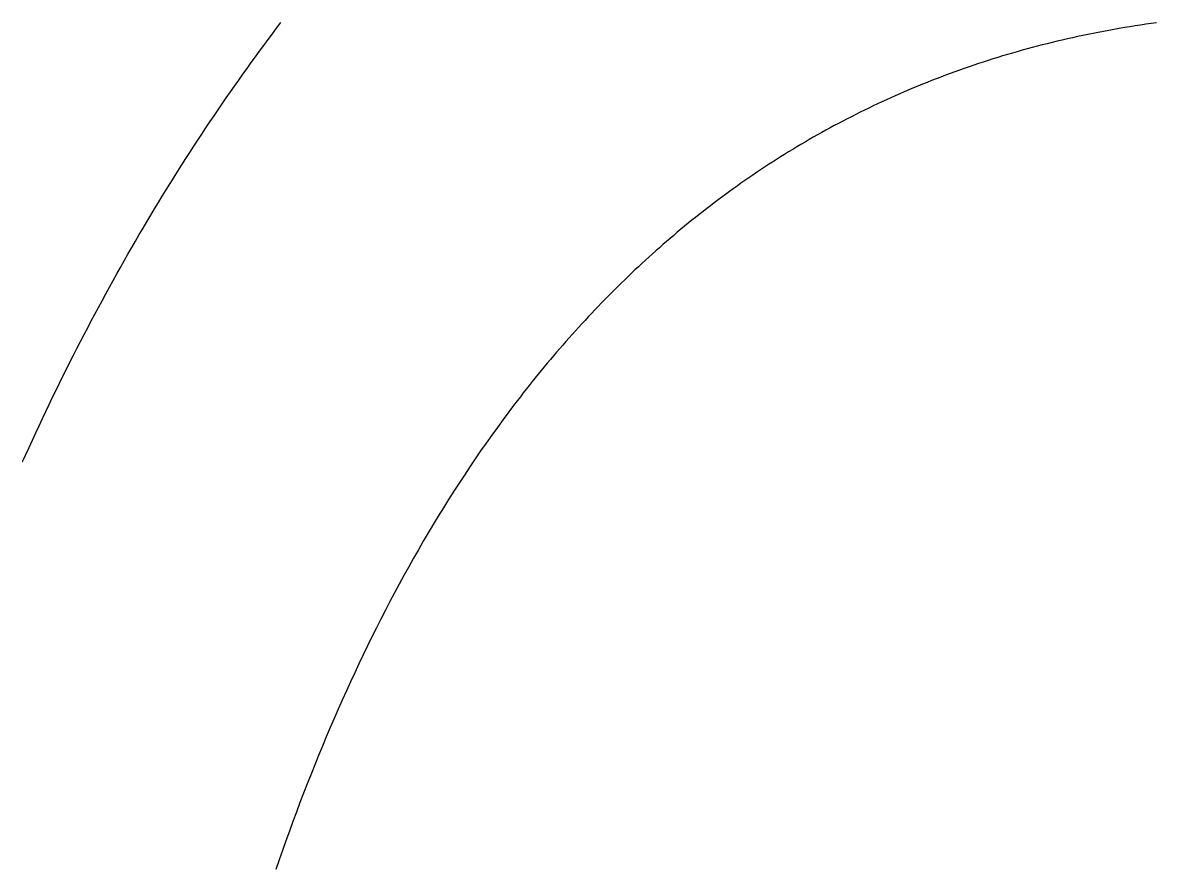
# Model space of a CAD drawing. Extents: x -7.3 to 34, y 0 to 22.
# Drawn here: x 32.97032 to 33.01596, y 3.82375 to 3.8578 of the extents above; entities that cross this region are included whole.
import ezdxf

# ---------------------------------------------------------------- set-up
doc = ezdxf.new("R2010")
doc.units = 0
doc.layers.add('SH_Data', color=7, linetype='Continuous')

msp = doc.modelspace()

# ---------------------------------------------------------------- linework, layer by layer
at = {"layer": 'SH_Data'}
for p, q in [((32.980373, 3.857349), (32.980545, 3.857577)), ((32.980545, 3.857577), (32.980717, 3.857804)), ((33.01425, 3.85753), (33.014039, 3.857492)), ((33.014462, 3.857568), (33.01425, 3.85753)), ((33.014675, 3.857604), (33.014462, 3.857568)), ((33.014888, 3.857639), (33.014675, 3.857604)), ((33.015102, 3.857674), (33.014888, 3.857639)), ((33.015317, 3.857707), (33.015102, 3.857674)), ((33.015532, 3.857739), (33.015317, 3.857707)), ((33.015749, 3.85777), (33.015532, 3.857739)), ((33.015966, 3.8578), (33.015749, 3.85777)), ((32.980031, 3.856889), (32.980202, 3.857119)), ((32.980202, 3.857119), (32.980373, 3.857349)), ((33.011967, 3.857055), (33.011764, 3.857005)), ((33.012171, 3.857103), (33.011967, 3.857055)), ((33.012376, 3.85715), (33.012171, 3.857103)), ((33.012581, 3.857196), (33.012376, 3.85715)), ((33.012787, 3.857241), (33.012581, 3.857196)), ((33.012994, 3.857286), (33.012787, 3.857241)), ((33.013202, 3.857329), (33.012994, 3.857286)), ((33.01341, 3.857371), (33.013202, 3.857329)), ((33.013619, 3.857413), (33.01341, 3.857371)), ((33.013829, 3.857453), (33.013619, 3.857413)), ((33.014039, 3.857492), (33.013829, 3.857453)), ((32.979691, 3.856426), (32.979861, 3.856658)), ((32.979861, 3.856658), (32.980031, 3.856889)), ((33.010362, 3.856634), (33.010164, 3.856578)), ((33.01056, 3.85669), (33.010362, 3.856634)), ((33.010759, 3.856745), (33.01056, 3.85669)), ((33.010958, 3.856799), (33.010759, 3.856745)), ((33.011159, 3.856852), (33.010958, 3.856799)), ((33.01136, 3.856904), (33.011159, 3.856852)), ((33.011562, 3.856955), (33.01136, 3.856904)), ((33.011764, 3.857005), (33.011562, 3.856955)), ((32.979353, 3.855958), (32.979522, 3.856193)), ((32.979522, 3.856193), (32.979691, 3.856426)), ((33.008801, 3.856154), (33.008609, 3.85609)), ((33.008993, 3.856217), (33.008801, 3.856154)), ((33.009187, 3.85628), (33.008993, 3.856217)), ((33.009381, 3.856341), (33.009187, 3.85628)), ((33.009576, 3.856402), (33.009381, 3.856341)), ((33.009771, 3.856461), (33.009576, 3.856402)), ((33.009967, 3.85652), (33.009771, 3.856461)), ((33.010164, 3.856578), (33.009967, 3.85652)), ((32.979018, 3.855487), (32.979185, 3.855723)), ((32.979185, 3.855723), (32.979353, 3.855958)), ((33.007472, 3.855685), (33.007284, 3.855614)), ((33.007659, 3.855755), (33.007472, 3.855685)), ((33.007848, 3.855823), (33.007659, 3.855755)), ((33.008037, 3.855891), (33.007848, 3.855823)), ((33.008227, 3.855958), (33.008037, 3.855891)), ((33.008418, 3.856024), (33.008227, 3.855958)), ((33.008609, 3.85609), (33.008418, 3.856024)), ((32.978684, 3.855012), (32.978851, 3.85525)), ((32.978851, 3.85525), (32.979018, 3.855487)), ((33.006359, 3.855248), (33.006176, 3.855172)), ((33.006543, 3.855323), (33.006359, 3.855248)), ((33.006727, 3.855397), (33.006543, 3.855323)), ((33.006912, 3.85547), (33.006727, 3.855397)), ((33.007098, 3.855543), (33.006912, 3.85547)), ((33.007284, 3.855614), (33.007098, 3.855543)), ((32.978353, 3.854533), (32.978518, 3.854773)), ((32.978518, 3.854773), (32.978684, 3.855012)), ((33.005271, 3.854779), (33.005092, 3.854698)), ((33.00545, 3.854859), (33.005271, 3.854779)), ((33.005631, 3.854939), (33.00545, 3.854859)), ((33.005812, 3.855017), (33.005631, 3.854939)), ((33.005993, 3.855095), (33.005812, 3.855017)), ((33.006176, 3.855172), (33.005993, 3.855095)), ((32.978189, 3.854292), (32.978353, 3.854533)), ((33.004382, 3.854364), (33.004206, 3.854279)), ((33.004559, 3.854449), (33.004382, 3.854364)), ((33.004736, 3.854533), (33.004559, 3.854449)), ((33.004913, 3.854616), (33.004736, 3.854533)), ((33.005092, 3.854698), (33.004913, 3.854616)), ((32.977861, 3.853807), (32.978025, 3.85405)), ((32.978025, 3.85405), (32.978189, 3.854292)), ((33.00351, 3.853929), (33.003338, 3.853839)), ((33.003683, 3.854017), (33.00351, 3.853929)), ((33.003857, 3.854105), (33.003683, 3.854017)), ((33.004031, 3.854193), (33.003857, 3.854105)), ((33.004206, 3.854279), (33.004031, 3.854193)), ((32.977536, 3.853319), (32.977698, 3.853564)), ((32.977698, 3.853564), (32.977861, 3.853807)), ((33.002655, 3.853472), (33.002486, 3.853378)), ((33.002825, 3.853565), (33.002655, 3.853472)), ((33.002995, 3.853657), (33.002825, 3.853565)), ((33.003166, 3.853748), (33.002995, 3.853657)), ((33.003338, 3.853839), (33.003166, 3.853748)), ((32.977213, 3.852826), (32.977374, 3.853073)), ((32.977374, 3.853073), (32.977536, 3.853319)), ((33.001816, 3.852995), (33.00165, 3.852897)), ((33.001982, 3.853092), (33.001816, 3.852995)), ((33.002149, 3.853188), (33.001982, 3.853092)), ((33.002317, 3.853284), (33.002149, 3.853188)), ((33.002486, 3.853378), (33.002317, 3.853284)), ((32.976892, 3.85233), (32.977052, 3.852578)), ((32.977052, 3.852578), (32.977213, 3.852826)), ((33.000993, 3.852498), (33.00083, 3.852396)), ((33.001156, 3.852599), (33.000993, 3.852498)), ((33.00132, 3.852699), (33.001156, 3.852599)), ((33.001485, 3.852799), (33.00132, 3.852699)), ((33.00165, 3.852897), (33.001485, 3.852799)), ((32.976574, 3.851829), (32.976733, 3.85208)), ((32.976733, 3.85208), (32.976892, 3.85233)), ((33.000346, 3.852086), (33.000186, 3.851981)), ((33.000507, 3.85219), (33.000346, 3.852086)), ((33.000668, 3.852294), (33.000507, 3.85219)), ((33.00083, 3.852396), (33.000668, 3.852294)), ((32.976258, 3.851325), (32.976415, 3.851577)), ((32.976415, 3.851577), (32.976574, 3.851829)), ((32.999709, 3.851662), (32.999551, 3.851554)), ((32.999867, 3.851769), (32.999709, 3.851662)), ((33.000026, 3.851876), (32.999867, 3.851769)), ((33.000186, 3.851981), (33.000026, 3.851876)), ((32.976101, 3.851071), (32.976258, 3.851325)), ((32.999082, 3.851226), (32.998927, 3.851115)), ((32.999238, 3.851336), (32.999082, 3.851226)), ((32.999394, 3.851445), (32.999238, 3.851336)), ((32.999551, 3.851554), (32.999394, 3.851445)), ((32.975788, 3.850561), (32.975944, 3.850816)), ((32.975944, 3.850816), (32.976101, 3.851071)), ((32.998466, 3.850777), (32.998313, 3.850663)), ((32.998619, 3.85089), (32.998466, 3.850777)), ((32.998773, 3.851003), (32.998619, 3.85089)), ((32.998927, 3.851115), (32.998773, 3.851003)), ((32.975478, 3.850047), (32.975633, 3.850304)), ((32.975633, 3.850304), (32.975788, 3.850561)), ((32.997859, 3.850317), (32.997709, 3.8502)), ((32.998009, 3.850433), (32.997859, 3.850317)), ((32.998161, 3.850549), (32.998009, 3.850433)), ((32.998313, 3.850663), (32.998161, 3.850549)), ((32.97517, 3.849529), (32.975324, 3.849788)), ((32.975324, 3.849788), (32.975478, 3.850047)), ((32.997262, 3.849845), (32.997114, 3.849725)), ((32.99741, 3.849964), (32.997262, 3.849845)), ((32.997559, 3.850083), (32.99741, 3.849964)), ((32.997709, 3.8502), (32.997559, 3.850083)), ((32.975017, 3.849268), (32.97517, 3.849529)), ((32.996674, 3.849362), (32.996529, 3.849239)), ((32.99682, 3.849484), (32.996674, 3.849362)), ((32.996967, 3.849605), (32.99682, 3.849484)), ((32.997114, 3.849725), (32.996967, 3.849605)), ((32.974713, 3.848744), (32.974865, 3.849007)), ((32.974865, 3.849007), (32.975017, 3.849268)), ((32.996097, 3.848867), (32.995954, 3.848742)), ((32.99624, 3.848992), (32.996097, 3.848867)), ((32.996384, 3.849116), (32.99624, 3.848992)), ((32.996529, 3.849239), (32.996384, 3.849116)), ((32.974411, 3.848216), (32.974562, 3.848481)), ((32.974562, 3.848481), (32.974713, 3.848744)), ((32.99567, 3.848489), (32.995529, 3.848362)), ((32.995812, 3.848616), (32.99567, 3.848489)), ((32.995954, 3.848742), (32.995812, 3.848616)), ((32.974112, 3.847684), (32.974261, 3.847951)), ((32.974261, 3.847951), (32.974411, 3.848216)), ((32.995109, 3.847976), (32.99497, 3.847846)), ((32.995248, 3.848105), (32.995109, 3.847976)), ((32.995388, 3.848234), (32.995248, 3.848105)), ((32.995529, 3.848362), (32.995388, 3.848234)), ((32.973963, 3.847417), (32.974112, 3.847684)), ((32.994694, 3.847584), (32.994557, 3.847451)), ((32.994832, 3.847715), (32.994694, 3.847584)), ((32.99497, 3.847846), (32.994832, 3.847715)), ((32.973667, 3.846879), (32.973815, 3.847148)), ((32.973815, 3.847148), (32.973963, 3.847417)), ((32.99415, 3.847051), (32.994015, 3.846917)), ((32.994285, 3.847185), (32.99415, 3.847051)), ((32.994421, 3.847319), (32.994285, 3.847185)), ((32.994557, 3.847451), (32.994421, 3.847319)), ((32.973374, 3.846337), (32.973521, 3.846609)), ((32.973521, 3.846609), (32.973667, 3.846879)), ((32.993748, 3.846645), (32.993615, 3.846509)), ((32.993881, 3.846781), (32.993748, 3.846645)), ((32.994015, 3.846917), (32.993881, 3.846781)), ((32.973228, 3.846065), (32.973374, 3.846337)), ((32.993351, 3.846234), (32.993219, 3.846095)), ((32.993482, 3.846372), (32.993351, 3.846234)), ((32.993615, 3.846509), (32.993482, 3.846372)), ((32.972939, 3.845517), (32.973083, 3.845792)), ((32.973083, 3.845792), (32.973228, 3.846065)), ((32.992829, 3.845676), (32.9927, 3.845535)), ((32.992959, 3.845816), (32.992829, 3.845676)), ((32.993089, 3.845956), (32.992959, 3.845816)), ((32.993219, 3.846095), (32.993089, 3.845956)), ((32.972652, 3.844966), (32.972795, 3.845242)), ((32.972795, 3.845242), (32.972939, 3.845517)), ((32.992444, 3.845251), (32.992317, 3.845109)), ((32.992572, 3.845394), (32.992444, 3.845251)), ((32.9927, 3.845535), (32.992572, 3.845394)), ((32.972509, 3.844688), (32.972652, 3.844966)), ((32.992064, 3.844821), (32.991939, 3.844677)), ((32.99219, 3.844965), (32.992064, 3.844821)), ((32.992317, 3.845109), (32.99219, 3.844965)), ((32.972226, 3.844131), (32.972367, 3.84441)), ((32.972367, 3.84441), (32.972509, 3.844688)), ((32.991689, 3.844386), (32.991565, 3.844239)), ((32.991814, 3.844531), (32.991689, 3.844386)), ((32.991939, 3.844677), (32.991814, 3.844531)), ((32.971945, 3.843569), (32.972085, 3.843851)), ((32.972085, 3.843851), (32.972226, 3.844131)), ((32.991319, 3.843945), (32.991197, 3.843797)), ((32.991442, 3.844092), (32.991319, 3.843945)), ((32.991565, 3.844239), (32.991442, 3.844092)), ((32.971805, 3.843287), (32.971945, 3.843569)), ((32.990954, 3.843499), (32.990834, 3.843349)), ((32.991076, 3.843648), (32.990954, 3.843499)), ((32.991197, 3.843797), (32.991076, 3.843648)), ((32.971528, 3.84272), (32.971666, 3.843004)), ((32.971666, 3.843004), (32.971805, 3.843287)), ((32.990594, 3.843048), (32.990476, 3.842896)), ((32.990714, 3.843199), (32.990594, 3.843048)), ((32.990834, 3.843349), (32.990714, 3.843199)), ((32.97139, 3.842435), (32.971528, 3.84272)), ((32.990239, 3.842591), (32.990122, 3.842438)), ((32.990357, 3.842744), (32.990239, 3.842591)), ((32.990476, 3.842896), (32.990357, 3.842744)), ((32.971117, 3.841861), (32.971253, 3.842148)), ((32.971253, 3.842148), (32.97139, 3.842435)), ((32.989889, 3.84213), (32.989658, 3.84182)), ((32.990122, 3.842438), (32.989889, 3.84213)), ((32.970846, 3.841284), (32.970981, 3.841573)), ((32.970981, 3.841573), (32.971117, 3.841861)), ((32.989658, 3.84182), (32.98943, 3.841508)), ((32.970712, 3.840994), (32.970846, 3.841284)), ((32.989203, 3.841193), (32.988979, 3.840877)), ((32.98943, 3.841508), (32.989203, 3.841193)), ((32.970445, 3.84041), (32.970578, 3.840702)), ((32.970578, 3.840702), (32.970712, 3.840994)), ((32.988979, 3.840877), (32.988757, 3.840558)), ((32.970329, 3.840154), (32.970345, 3.84019)), ((32.970345, 3.84019), (32.970378, 3.840264)), ((32.970378, 3.840264), (32.970445, 3.84041)), ((32.988537, 3.840238), (32.988319, 3.839915)), ((32.988757, 3.840558), (32.988537, 3.840238)), ((32.970322, 3.84014), (32.970323, 3.84014)), ((32.970323, 3.84014), (32.970325, 3.840145)), ((32.970325, 3.840145), (32.970329, 3.840154)), ((32.988319, 3.839915), (32.988103, 3.83959)), ((32.987889, 3.839264), (32.987677, 3.838935)), ((32.988103, 3.83959), (32.987889, 3.839264)), ((32.987677, 3.838935), (32.987467, 3.838605)), ((32.987467, 3.838605), (32.987259, 3.838272)), ((32.987054, 3.837938), (32.98685, 3.837602)), ((32.987259, 3.838272), (32.987054, 3.837938)), ((32.98685, 3.837602), (32.986648, 3.837264)), ((32.986648, 3.837264), (32.986449, 3.836924)), ((32.986251, 3.836583), (32.986055, 3.83624)), ((32.986449, 3.836924), (32.986251, 3.836583)), ((32.986055, 3.83624), (32.985862, 3.835895)), ((32.985862, 3.835895), (32.98567, 3.835548)), ((32.98548, 3.8352), (32.985292, 3.83485)), ((32.98567, 3.835548), (32.98548, 3.8352)), ((32.985292, 3.83485), (32.985107, 3.834498)), ((32.985107, 3.834498), (32.984923, 3.834145)), ((32.984741, 3.83379), (32.98456, 3.833433)), ((32.984923, 3.834145), (32.984741, 3.83379)), ((32.98456, 3.833433), (32.984382, 3.833076)), ((32.984382, 3.833076), (32.984206, 3.832716)), ((32.984206, 3.832716), (32.984031, 3.832355)), ((32.983859, 3.831993), (32.983688, 3.831629)), ((32.984031, 3.832355), (32.983859, 3.831993)), ((32.983688, 3.831629), (32.983519, 3.831264)), ((32.983519, 3.831264), (32.983352, 3.830897)), ((32.983352, 3.830897), (32.983187, 3.830529)), ((32.983023, 3.83016), (32.982861, 3.829789)), ((32.983187, 3.830529), (32.983023, 3.83016)), ((32.982861, 3.829789), (32.982702, 3.829418)), ((32.982702, 3.829418), (32.982543, 3.829044)), ((32.982543, 3.829044), (32.982387, 3.82867)), ((32.982387, 3.82867), (32.982233, 3.828295)), ((32.98208, 3.827918), (32.981929, 3.82754)), ((32.982233, 3.828295), (32.98208, 3.827918)), ((32.981929, 3.82754), (32.981779, 3.827161)), ((32.981779, 3.827161), (32.981632, 3.826781)), ((32.981632, 3.826781), (32.981486, 3.826399)), ((32.981486, 3.826399), (32.981342, 3.826017)), ((32.981199, 3.825634), (32.981059, 3.825249)), ((32.981342, 3.826017), (32.981199, 3.825634)), ((32.981059, 3.825249), (32.980919, 3.824864)), ((32.980919, 3.824864), (32.980782, 3.824478)), ((32.980782, 3.824478), (32.980646, 3.82409)), ((32.980646, 3.82409), (32.980512, 3.823702))]:
    msp.add_line(p, q, dxfattribs=at)
for points in [[(32.970322, 3.84014), (32.970322, 3.84014), (32.970323, 3.84014), (32.970325, 3.840145), (32.970329, 3.840154), (32.970345, 3.84019), (32.970378, 3.840264), (32.970445, 3.84041), (32.970578, 3.840702), (32.970712, 3.840994), (32.970846, 3.841284), (32.970981, 3.841573), (32.971117, 3.841861), (32.971253, 3.842148), (32.97139, 3.842435), (32.971528, 3.84272), (32.971666, 3.843004), (32.971805, 3.843287), (32.971945, 3.843569), (32.972085, 3.843851), (32.972226, 3.844131), (32.972367, 3.84441), (32.972509, 3.844688), (32.972652, 3.844966), (32.972795, 3.845242), (32.972939, 3.845517), (32.973083, 3.845792), (32.973228, 3.846065), (32.973374, 3.846337), (32.973521, 3.846609), (32.973667, 3.846879), (32.973815, 3.847148), (32.973963, 3.847417), (32.974112, 3.847684), (32.974261, 3.847951), (32.974411, 3.848216), (32.974562, 3.848481), (32.974713, 3.848744), (32.974865, 3.849007), (32.975017, 3.849268), (32.97517, 3.849529), (32.975324, 3.849788), (32.975478, 3.850047), (32.975633, 3.850304), (32.975788, 3.850561), (32.975944, 3.850816), (32.976101, 3.851071), (32.976258, 3.851325), (32.976415, 3.851577), (32.976574, 3.851829), (32.976733, 3.85208), (32.976892, 3.85233), (32.977052, 3.852578), (32.977213, 3.852826), (32.977374, 3.853073), (32.977536, 3.853319), (32.977698, 3.853564), (32.977861, 3.853807), (32.978025, 3.85405), (32.978189, 3.854292), (32.978353, 3.854533), (32.978518, 3.854773), (32.978684, 3.855012), (32.978851, 3.85525), (32.979018, 3.855487), (32.979185, 3.855723), (32.979353, 3.855958), (32.979522, 3.856193), (32.979691, 3.856426), (32.979861, 3.856658), (32.980031, 3.856889), (32.980202, 3.857119), (32.980373, 3.857349), (32.980545, 3.857577), (32.980717, 3.857804)], [(33.015966, 3.8578), (33.015749, 3.85777), (33.015532, 3.857739), (33.015317, 3.857707), (33.015102, 3.857674), (33.014888, 3.857639), (33.014675, 3.857604), (33.014462, 3.857568), (33.01425, 3.85753), (33.014039, 3.857492), (33.013829, 3.857453), (33.013619, 3.857413), (33.01341, 3.857371), (33.013202, 3.857329), (33.012994, 3.857286), (33.012787, 3.857241), (33.012581, 3.857196), (33.012376, 3.85715), (33.012171, 3.857103), (33.011967, 3.857055), (33.011764, 3.857005), (33.011562, 3.856955), (33.01136, 3.856904), (33.011159, 3.856852), (33.010958, 3.856799), (33.010759, 3.856745), (33.01056, 3.85669), (33.010362, 3.856634), (33.010164, 3.856578), (33.009967, 3.85652), (33.009771, 3.856461), (33.009576, 3.856402), (33.009381, 3.856341), (33.009187, 3.85628), (33.008993, 3.856217), (33.008801, 3.856154), (33.008609, 3.85609), (33.008418, 3.856024), (33.008227, 3.855958), (33.008037, 3.855891), (33.007848, 3.855823), (33.007659, 3.855755), (33.007472, 3.855685), (33.007284, 3.855614), (33.007098, 3.855543), (33.006912, 3.85547), (33.006727, 3.855397), (33.006543, 3.855323), (33.006359, 3.855248), (33.006176, 3.855172), (33.005993, 3.855095), (33.005812, 3.855017), (33.005631, 3.854939), (33.00545, 3.854859), (33.005271, 3.854779), (33.005092, 3.854698), (33.004913, 3.854616), (33.004736, 3.854533), (33.004559, 3.854449), (33.004382, 3.854364), (33.004206, 3.854279), (33.004031, 3.854193), (33.003857, 3.854105), (33.003683, 3.854017), (33.00351, 3.853929), (33.003338, 3.853839), (33.003166, 3.853748), (33.002995, 3.853657), (33.002825, 3.853565), (33.002655, 3.853472), (33.002486, 3.853378), (33.002317, 3.853284), (33.002149, 3.853188), (33.001982, 3.853092), (33.001816, 3.852995), (33.00165, 3.852897), (33.001485, 3.852799), (33.00132, 3.852699), (33.001156, 3.852599), (33.000993, 3.852498), (33.00083, 3.852396), (33.000668, 3.852294), (33.000507, 3.85219), (33.000346, 3.852086), (33.000186, 3.851981), (33.000026, 3.851876), (32.999867, 3.851769), (32.999709, 3.851662), (32.999551, 3.851554), (32.999394, 3.851445), (32.999238, 3.851336), (32.999082, 3.851226), (32.998927, 3.851115), (32.998773, 3.851003), (32.998619, 3.85089), (32.998466, 3.850777), (32.998313, 3.850663), (32.998161, 3.850549), (32.998009, 3.850433), (32.997859, 3.850317), (32.997709, 3.8502), (32.997559, 3.850083), (32.99741, 3.849964), (32.997262, 3.849845), (32.997114, 3.849725), (32.996967, 3.849605), (32.99682, 3.849484), (32.996674, 3.849362), (32.996529, 3.849239), (32.996384, 3.849116), (32.99624, 3.848992), (32.996097, 3.848867), (32.995954, 3.848742), (32.995812, 3.848616), (32.99567, 3.848489), (32.995529, 3.848362), (32.995388, 3.848234), (32.995248, 3.848105), (32.995109, 3.847976), (32.99497, 3.847846), (32.994832, 3.847715), (32.994694, 3.847584), (32.994557, 3.847451), (32.994421, 3.847319), (32.994285, 3.847185), (32.99415, 3.847051), (32.994015, 3.846917), (32.993881, 3.846781), (32.993748, 3.846645), (32.993615, 3.846509), (32.993482, 3.846372), (32.993351, 3.846234), (32.993219, 3.846095), (32.993089, 3.845956), (32.992959, 3.845816), (32.992829, 3.845676), (32.9927, 3.845535), (32.992572, 3.845394), (32.992444, 3.845251), (32.992317, 3.845109), (32.99219, 3.844965), (32.992064, 3.844821), (32.991939, 3.844677), (32.991814, 3.844531), (32.991689, 3.844386), (32.991565, 3.844239), (32.991442, 3.844092), (32.991319, 3.843945), (32.991197, 3.843797), (32.991076, 3.843648), (32.990954, 3.843499), (32.990834, 3.843349), (32.990714, 3.843199), (32.990594, 3.843048), (32.990476, 3.842896), (32.990357, 3.842744), (32.990239, 3.842591), (32.990122, 3.842438), (32.989889, 3.84213), (32.989658, 3.84182), (32.98943, 3.841508), (32.989203, 3.841193), (32.988979, 3.840877), (32.988757, 3.840558), (32.988537, 3.840238), (32.988319, 3.839915), (32.988103, 3.83959), (32.987889, 3.839264), (32.987677, 3.838935), (32.987467, 3.838605), (32.987259, 3.838272), (32.987054, 3.837938), (32.98685, 3.837602), (32.986648, 3.837264), (32.986449, 3.836924), (32.986251, 3.836583), (32.986055, 3.83624), (32.985862, 3.835895), (32.98567, 3.835548), (32.98548, 3.8352), (32.985292, 3.83485), (32.985107, 3.834498), (32.984923, 3.834145), (32.984741, 3.83379), (32.98456, 3.833433), (32.984382, 3.833076), (32.984206, 3.832716), (32.984031, 3.832355), (32.983859, 3.831993), (32.983688, 3.831629), (32.983519, 3.831264), (32.983352, 3.830897), (32.983187, 3.830529), (32.983023, 3.83016), (32.982861, 3.829789), (32.982702, 3.829418), (32.982543, 3.829044), (32.982387, 3.82867), (32.982233, 3.828295), (32.98208, 3.827918), (32.981929, 3.82754), (32.981779, 3.827161), (32.981632, 3.826781), (32.981486, 3.826399), (32.981342, 3.826017), (32.981199, 3.825634), (32.981059, 3.825249), (32.980919, 3.824864), (32.980782, 3.824478), (32.980646, 3.82409), (32.980512, 3.823702)]]:
    msp.add_lwpolyline(points, dxfattribs=at)

doc.saveas('drawing.dxf')
